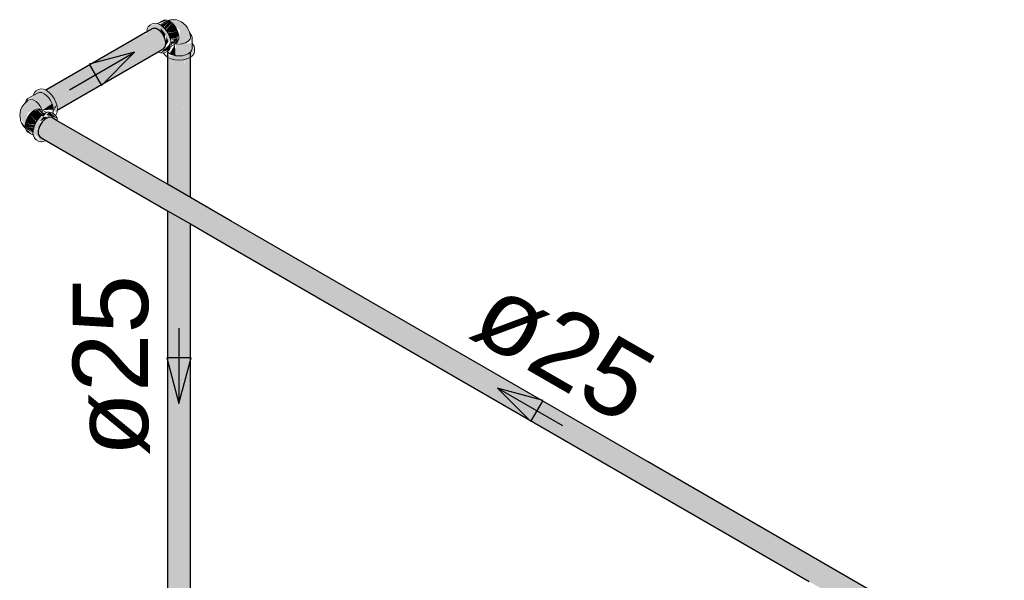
# Model space of a CAD drawing. Header units: millimetres. Extents: x 567 to 934, y -1 to 364.
# Tile 799 of 1056: x 764.15 to 766.76, y 134.75 to 136.24. Entities that reach past the tile are written whole.
import ezdxf

# ---------------------------------------------------------------- set-up
doc = ezdxf.new("R2010")
doc.units = ezdxf.units.MM
doc.header["$MEASUREMENT"] = 0
doc.linetypes.add('NULL', pattern=[0])
for name, color, linetype, lineweight in [('AF-Condutos', 140, 'Continuous', 25), ('AF-Conexões', 152, 'Continuous', 18), ('AF-Sentido conduto', 140, 'Continuous', 30), ('AF-Textos conduto', 7, 'Continuous', 9)]:
    doc.layers.add(name, color=color, linetype=linetype, lineweight=lineweight)
doc.styles.add('Arial', font='arial.ttf')

msp = doc.modelspace()

# ---------------------------------------------------------------- hatches: boundary and pattern name
at = {"layer": 'AF-Condutos', "linetype": 'Continuous'}
for points in [[(764.4837, 136.2024), (764.2166, 136.0481), (764.4777, 136.1943)], [(764.4839, 136.2026), (764.4832, 136.1974), (764.2168, 136.0481), (764.2281, 136.0389), (764.5259, 136.1974), (764.5177, 136.2064), (764.5005, 136.2121)], [(764.5276, 136.1576), (764.5347, 136.1747), (764.5259, 136.1974), (764.2289, 136.0394), (764.2417, 136.0184), (764.5, 136.1562), (764.2453, 136.0077), (764.2454, 136.0075), (764.51, 136.1519), (764.2465, 135.9991)], [(764.5, 136.1562), (764.2421, 136.0186), (764.2465, 136.0084)], [(764.2477, 135.9998), (764.51, 136.1519), (764.2456, 136.0076)], [(764.5293, 136.1585), (764.5143, 136.1501), (764.2466, 135.9953)], [(764.2469, 135.9955), (764.5143, 136.1501), (764.2471, 135.9993)], [(764.547, 135.9475), (764.5478, 136.1316), (764.5409, 136.1347)], [(764.5409, 135.7972), (764.5821, 135.7734), (764.582, 135.9443), (764.5833, 136.1291), (764.5478, 136.1316), (764.547, 135.9475), (764.5409, 136.1347)], [(764.5933, 135.767), (764.5932, 136.1319), (764.5834, 136.1296), (764.582, 135.9443), (764.5821, 135.7734)], [(764.5996, 135.7634), (764.5997, 136.1357), (764.5933, 136.1308), (764.5933, 135.767)], [(764.5389, 135.7984), (764.5409, 135.7972), (764.5409, 136.1209), (764.5391, 136.1201)], [(764.2454, 136.0075), (764.2389, 136.0039), (764.2379, 135.9941)], [(764.2336, 135.9747), (764.224, 135.9764), (764.2065, 135.9642), (764.1962, 135.9417), (764.1998, 135.9239), (766.2419, 134.7449), (766.6993, 134.481), (766.7002, 134.496), (766.744, 134.5068), (766.76, 134.5161)], [(764.5389, 134.5071), (764.5409, 134.4977), (764.5408, 135.2365), (764.5405, 135.7273), (764.5389, 135.7282)], [(764.5409, 134.5286), (764.5409, 135.2363), (764.5407, 135.7271), (764.5405, 135.7272), (764.5408, 135.2365)], [(764.541, 134.5184), (764.5409, 135.727), (764.5407, 135.7271), (764.5409, 135.2363), (764.5409, 134.4977), (764.5478, 134.4916), (764.5711, 134.4864), (764.5704, 135.1768), (764.5686, 135.711), (764.5413, 135.7268), (764.544, 135.2301)], [(764.541, 134.5184), (764.544, 135.2301), (764.5413, 135.7268), (764.5409, 135.727)], [(764.5686, 135.711), (764.5704, 135.1768), (764.5711, 134.4864), (764.5834, 134.4883), (764.5827, 135.152), (764.5809, 135.7039), (764.5781, 135.7056)], [(764.5933, 134.4929), (764.5934, 134.5209), (764.5933, 135.6968), (764.5924, 135.6973), (764.5928, 135.1317), (764.5912, 135.698), (764.5809, 135.7039), (764.5827, 135.152), (764.5834, 134.4883)], [(764.5928, 135.1317), (764.5923, 135.6973), (764.5912, 135.698)], [(764.5991, 134.4995), (764.5993, 135.1186), (764.5991, 135.6934), (764.5933, 135.6968), (764.5934, 134.5209), (764.5933, 134.4929)], [(764.5997, 134.5068), (764.5996, 135.6931), (764.5991, 135.6934), (764.5993, 135.1186), (764.5991, 134.5184)], [(764.5997, 134.5174), (764.5997, 135.1177), (764.5996, 135.6931)]]:
    msp.add_hatch(color=151, dxfattribs=at).paths.add_polyline_path(points)
at = {"layer": 'AF-Conexões', "linetype": 'Continuous'}
for points in [[(764.5135, 136.2244), (764.5382, 136.2338), (764.5323, 136.2344)], [(764.5354, 136.2322), (764.5185, 136.2224), (764.5446, 136.2311)], [(764.5446, 136.2311), (764.5195, 136.2216), (764.5234, 136.2188)], [(764.524, 136.2192), (764.5287, 136.215), (764.5446, 136.2311)], [(764.5291, 136.2138), (764.5509, 136.2264), (764.5446, 136.2311)], [(764.5982, 136.1994), (764.5925, 136.2138), (764.5766, 136.2294), (764.5423, 136.2327), (764.5719, 136.2076), (764.5713, 136.1976), (764.5644, 136.1748), (764.577, 136.171), (764.5979, 136.1772)], [(764.4839, 136.2026), (764.5067, 136.2117), (764.534, 136.1966), (764.5416, 136.1769), (764.5475, 136.1803), (764.5446, 136.1902), (764.5338, 136.2089), (764.5129, 136.2246), (764.4924, 136.2206)], [(764.5208, 136.203), (764.5315, 136.1871), (764.534, 136.1966), (764.5208, 136.213)], [(764.5301, 136.2144), (764.5338, 136.2089), (764.5509, 136.2264)], [(764.5348, 136.2074), (764.5399, 136.2), (764.5659, 136.2046), (764.5509, 136.2264)], [(764.5443, 136.1908), (764.5683, 136.1963), (764.5659, 136.2046), (764.5404, 136.1989)], [(764.5208, 136.1473), (764.5446, 136.1562), (764.5476, 136.1794), (764.5426, 136.1676)], [(764.6043, 136.1883), (764.5996, 136.1983), (764.6021, 136.1735), (764.5605, 136.1689), (764.5605, 136.1395), (764.5487, 136.138), (764.5389, 136.1437), (764.5334, 136.14), (764.5587, 136.1288), (764.5803, 136.1288), (764.5989, 136.1351), (764.6097, 136.1526)], [(764.5339, 136.1659), (764.5416, 136.1769), (764.5363, 136.1908)], [(764.5475, 136.1843), (764.5683, 136.1963), (764.5444, 136.1908)], [(764.5683, 136.1963), (764.5465, 136.1837), (764.5659, 136.1876)], [(764.5577, 136.1818), (764.548, 136.1762), (764.5658, 136.1808), (764.5659, 136.1866), (764.5473, 136.1828)], [(764.5483, 136.1691), (764.5659, 136.1762), (764.5683, 136.1816)], [(764.5486, 136.1702), (764.5683, 136.1816), (764.5491, 136.1755)], [(764.5432, 136.1454), (764.6043, 136.1705), (764.5394, 136.1488)], [(764.5449, 136.1447), (764.5605, 136.1395), (764.5588, 136.1696)], [(764.1737, 136.0273), (764.1924, 136.0194), (764.2073, 135.9976), (764.2328, 136.0123), (764.2399, 136.0027), (764.2399, 135.9915), (764.2458, 135.9885), (764.2428, 136.016), (764.2321, 136.0347), (764.2173, 136.0478), (764.1967, 136.0483)], [(764.162, 136.0149), (764.1524, 136.0028), (764.1468, 135.9813), (764.1611, 135.9499), (764.1681, 135.988), (764.177, 135.9925), (764.2002, 135.998), (764.1972, 136.0108), (764.1813, 136.0258)], [(764.2363, 135.9943), (764.184, 136.0347), (764.2352, 135.9893)], [(764.1936, 135.9958), (764.1796, 135.9906), (764.2014, 135.978), (764.2072, 135.983)], [(764.2132, 135.9869), (764.1983, 135.9985), (764.1924, 135.998)], [(764.2121, 135.9866), (764.1924, 135.998), (764.2073, 135.9844)], [(764.2361, 135.9962), (764.2328, 136.0123), (764.2075, 135.9957)], [(764.1867, 135.956), (764.1906, 135.9642), (764.1737, 135.9843), (764.1622, 135.9605)], [(764.1964, 135.9726), (764.1796, 135.9906), (764.1737, 135.9843), (764.1913, 135.9652)], [(764.2005, 135.9786), (764.1796, 135.9906), (764.1963, 135.9727)], [(764.2057, 135.9121), (764.2468, 135.9658), (764.2065, 135.9201), (764.1998, 135.9239), (764.1962, 135.9417), (764.1908, 135.9422), (764.1965, 135.9608), (764.2097, 135.9772), (764.2038, 135.9806), (764.1967, 135.9731), (764.186, 135.9544), (764.182, 135.9352), (764.186, 135.9204), (764.2026, 135.9108), (764.1889, 135.9235), (764.1896, 135.9299), (764.2026, 135.9108)], [(764.2383, 135.972), (764.1965, 135.9608), (764.1889, 135.9411), (764.1998, 135.9533)], [(764.1971, 135.9295), (764.2468, 135.9658), (764.2415, 135.9701)], [(764.2232, 135.976), (764.2097, 135.9772), (764.2004, 135.9656)], [(764.2191, 135.9894), (764.2046, 135.9811), (764.2097, 135.9772)], [(764.2458, 135.974), (764.2222, 135.9813), (764.2103, 135.9776)], [(764.2458, 135.974), (764.2262, 135.9901), (764.2173, 135.9828)], [(764.184, 135.9479), (764.1622, 135.9605), (764.1614, 135.9527)], [(764.1819, 135.9408), (764.1837, 135.9468), (764.1614, 135.9527)], [(764.1614, 135.9527), (764.1821, 135.9357), (764.1826, 135.9404)], [(764.165, 135.9442), (764.1819, 135.9344), (764.1614, 135.9527)], [(764.1831, 135.9485), (764.186, 135.9544), (764.1622, 135.9605)], [(764.1828, 135.9291), (764.1622, 135.9458), (764.1647, 135.9404)]]:
    msp.add_hatch(color=161, dxfattribs=at).paths.add_polyline_path(points)

# ---------------------------------------------------------------- linework, layer by layer
at = {"layer": 'AF-Condutos'}
for p, q in [((764.4806, 136.2007), (764.4445, 136.1798)), ((764.482, 136.2015), (764.4806, 136.2007)), ((764.4837, 136.2024), (764.482, 136.2015)), ((764.4839, 136.2026), (764.4837, 136.2024)), ((764.5005, 136.2121), (764.4839, 136.2026)), ((764.5087, 136.2116), (764.5005, 136.2121)), ((764.5177, 136.2064), (764.5087, 136.2116)), ((764.5259, 136.1974), (764.5177, 136.2064)), ((764.4445, 136.1798), (764.2164, 136.0481)), ((764.532, 136.1862), (764.5259, 136.1974)), ((764.5347, 136.1747), (764.532, 136.1862)), ((764.5338, 136.165), (764.5347, 136.1747)), ((764.2466, 135.9953), (764.5145, 136.15)), ((764.5145, 136.15), (764.5293, 136.1585)), ((764.5293, 136.1585), (764.5338, 136.165)), ((764.5389, 136.153), (764.5389, 136.12)), ((764.5997, 135.9427), (764.5997, 136.1477)), ((764.5389, 136.12), (764.5389, 135.9482)), ((764.2151, 135.9723), (764.2065, 135.9642)), ((764.224, 135.9764), (764.2151, 135.9723)), ((764.2318, 135.9757), (764.224, 135.9764)), ((764.2466, 135.9672), (764.2318, 135.9757)), ((764.5389, 135.7984), (764.2466, 135.9672)), ((764.1998, 135.9532), (764.1962, 135.9417)), ((764.1962, 135.9417), (764.1962, 135.9313)), ((764.2065, 135.9642), (764.1998, 135.9533)), ((764.1998, 135.9533), (764.1998, 135.9532)), ((764.5389, 135.9482), (764.5389, 135.7984)), ((764.5997, 135.7633), (764.5997, 135.9427)), ((764.1962, 135.9313), (764.1998, 135.9239)), ((764.1998, 135.9239), (764.2164, 135.9144)), ((764.2164, 135.9144), (764.2166, 135.9142)), ((764.2166, 135.9142), (764.2183, 135.9133)), ((764.2183, 135.9133), (764.2559, 135.8916)), ((764.2559, 135.8916), (764.5389, 135.7282)), ((764.5997, 135.7633), (764.5389, 135.7984)), ((764.708, 135.7008), (764.5997, 135.7633)), ((764.5389, 135.7282), (764.5389, 135.2403)), ((764.5389, 135.7282), (764.5997, 135.6931)), ((764.5997, 135.1177), (764.5997, 135.6931)), ((764.5997, 135.6931), (764.7019, 135.6341)), ((765.3382, 135.3369), (764.708, 135.7008)), ((764.7019, 135.6341), (765.2971, 135.2904)), ((765.8127, 135.063), (765.3382, 135.3369)), ((765.2971, 135.2904), (765.7455, 135.0316)), ((764.5389, 135.2403), (764.5389, 134.5199)), ((764.5997, 134.5174), (764.5997, 135.1177)), ((766.3378, 134.7598), (765.8127, 135.063)), ((765.7455, 135.0316), (766.2419, 134.7449)), ((766.6287, 134.5919), (766.3378, 134.7598))]:
    msp.add_line(p, q, dxfattribs=at)
at = {"layer": 'AF-Conexões'}
for p, q in [((764.5272, 136.2328), (764.5129, 136.2246)), ((764.5323, 136.2344), (764.5272, 136.2328)), ((764.5382, 136.2338), (764.5323, 136.2344)), ((764.5396, 136.2332), (764.5382, 136.2338)), ((764.5467, 136.2348), (764.5396, 136.2332)), ((764.5399, 136.233), (764.5396, 136.2332)), ((764.5399, 136.233), (764.5524, 136.2345)), ((764.5446, 136.2311), (764.5399, 136.233)), ((764.544, 136.2334), (764.54, 136.233)), ((764.5524, 136.2345), (764.544, 136.2334)), ((764.5509, 136.2264), (764.5446, 136.2311)), ((764.5573, 136.2351), (764.5467, 136.2348)), ((764.5627, 136.2345), (764.5573, 136.2351)), ((764.5672, 136.2325), (764.5627, 136.2345)), ((764.5719, 136.231), (764.5672, 136.2325)), ((764.5766, 136.2294), (764.5719, 136.231)), ((764.5876, 136.2201), (764.5766, 136.2294)), ((764.4848, 136.2098), (764.4839, 136.2026)), ((764.4862, 136.213), (764.4848, 136.2098)), ((764.4877, 136.2163), (764.4862, 136.213)), ((764.4924, 136.2206), (764.4877, 136.2163)), ((764.4983, 136.224), (764.4924, 136.2206)), ((764.5044, 136.2259), (764.4983, 136.224)), ((764.5115, 136.2252), (764.5044, 136.2259)), ((764.5129, 136.2246), (764.5115, 136.2252)), ((764.5191, 136.222), (764.5129, 136.2246)), ((764.5267, 136.2164), (764.5191, 136.222)), ((764.5338, 136.2089), (764.5267, 136.2164)), ((764.5399, 136.2), (764.5338, 136.2089)), ((764.5568, 136.2202), (764.5509, 136.2264)), ((764.5619, 136.2127), (764.5568, 136.2202)), ((764.5659, 136.2046), (764.5619, 136.2127)), ((764.5683, 136.1963), (764.5659, 136.2046)), ((764.5925, 136.2138), (764.5876, 136.2201)), ((764.5978, 136.2017), (764.5925, 136.2138)), ((764.5979, 136.2008), (764.5978, 136.2017)), ((764.5982, 136.1994), (764.5979, 136.2008)), ((764.5446, 136.1902), (764.5399, 136.2)), ((764.5475, 136.1803), (764.5446, 136.1902)), ((764.5476, 136.1794), (764.5475, 136.1803)), ((764.5485, 136.171), (764.5476, 136.1794)), ((764.5619, 136.1725), (764.5659, 136.1762)), ((764.5659, 136.1762), (764.5683, 136.1816)), ((764.5691, 136.1885), (764.5683, 136.1963)), ((764.5683, 136.1816), (764.5687, 136.1845)), ((764.5687, 136.1845), (764.5691, 136.1885)), ((764.5867, 136.1736), (764.5943, 136.178)), ((764.5943, 136.178), (764.5989, 136.1835)), ((764.5999, 136.1897), (764.5982, 136.1994)), ((764.5996, 136.1983), (764.5982, 136.1994)), ((764.5989, 136.1835), (764.5999, 136.1897)), ((764.6031, 136.1935), (764.5996, 136.1983)), ((764.6043, 136.1883), (764.6031, 136.1935)), ((764.6043, 136.1718), (764.6043, 136.1883)), ((764.5145, 136.15), (764.5208, 136.1473)), ((764.529, 136.147), (764.534, 136.1485)), ((764.534, 136.1485), (764.538, 136.1508)), ((764.538, 136.1508), (764.5389, 136.1513)), ((764.538, 136.1508), (764.5383, 136.1504)), ((764.5383, 136.1504), (764.5389, 136.1495)), ((764.5389, 136.1513), (764.5399, 136.1519)), ((764.5389, 136.1495), (764.5394, 136.1488)), ((764.5394, 136.1488), (764.5408, 136.1478)), ((764.5399, 136.1519), (764.5446, 136.1562)), ((764.5446, 136.1562), (764.5475, 136.1627)), ((764.5475, 136.1627), (764.5477, 136.1643)), ((764.5477, 136.1643), (764.5599, 136.1713)), ((764.5477, 136.1643), (764.5485, 136.171)), ((764.556, 136.1719), (764.5599, 136.1713)), ((764.5599, 136.1713), (764.5619, 136.1725)), ((764.5599, 136.1713), (764.5664, 136.1704)), ((764.5664, 136.1704), (764.577, 136.171)), ((764.577, 136.171), (764.5867, 136.1736)), ((764.5941, 136.1447), (764.5996, 136.1488)), ((764.5996, 136.1488), (764.5997, 136.149)), ((764.5997, 136.149), (764.6031, 136.1537)), ((764.6031, 136.1537), (764.6043, 136.1589)), ((764.6043, 136.1589), (764.6043, 136.1718)), ((764.6056, 136.1709), (764.6043, 136.1718)), ((764.6097, 136.1651), (764.6056, 136.1709)), ((764.6111, 136.1589), (764.6097, 136.1651)), ((764.6097, 136.1458), (764.6111, 136.1521)), ((764.6111, 136.1521), (764.6111, 136.1589)), ((764.5208, 136.1473), (764.5251, 136.1469)), ((764.5251, 136.1469), (764.5279, 136.1466)), ((764.5279, 136.1466), (764.529, 136.147)), ((764.529, 136.147), (764.5291, 136.1465)), ((764.5291, 136.1465), (764.5293, 136.1458)), ((764.5293, 136.1458), (764.5334, 136.14)), ((764.5334, 136.14), (764.5389, 136.1359)), ((764.5389, 136.1359), (764.54, 136.1351)), ((764.54, 136.1351), (764.5487, 136.1312)), ((764.5408, 136.1478), (764.5449, 136.1447)), ((764.5449, 136.1447), (764.5453, 136.1445)), ((764.5453, 136.1445), (764.5505, 136.1422)), ((764.5487, 136.1312), (764.5587, 136.1288)), ((764.5505, 136.1422), (764.5521, 136.1415)), ((764.5521, 136.1415), (764.5605, 136.1395)), ((764.5587, 136.1288), (764.5695, 136.128)), ((764.5605, 136.1395), (764.5695, 136.1388)), ((764.5695, 136.1388), (764.5785, 136.1395)), ((764.5695, 136.128), (764.5803, 136.1288)), ((764.5785, 136.1395), (764.5869, 136.1415)), ((764.5803, 136.1288), (764.5903, 136.1312)), ((764.5869, 136.1415), (764.5941, 136.1447)), ((764.5903, 136.1312), (764.5989, 136.1351)), ((764.5989, 136.1351), (764.5997, 136.1357)), ((764.5997, 136.1357), (764.6056, 136.14)), ((764.6056, 136.14), (764.6097, 136.1458)), ((764.1906, 136.0464), (764.186, 136.0421)), ((764.1965, 136.0498), (764.1906, 136.0464)), ((764.2026, 136.0517), (764.1965, 136.0498)), ((764.2097, 136.051), (764.2026, 136.0517)), ((764.2164, 136.0481), (764.2097, 136.051)), ((764.2173, 136.0478), (764.2164, 136.0481)), ((764.225, 136.0422), (764.2173, 136.0478)), ((764.1696, 136.0213), (764.162, 136.0149)), ((764.1647, 136.0222), (764.1622, 136.0167)), ((764.1686, 136.0258), (764.1647, 136.0222)), ((764.1828, 136.034), (764.1686, 136.0258)), ((764.1754, 136.0235), (764.1696, 136.0213)), ((764.1825, 136.0223), (764.1754, 136.0235)), ((764.1901, 136.0179), (764.1825, 136.0223)), ((764.1941, 136.0405), (764.1828, 136.034)), ((764.183, 136.0356), (764.1828, 136.034)), ((764.186, 136.0421), (764.183, 136.0356)), ((764.1972, 136.0108), (764.1901, 136.0179)), ((764.1992, 136.042), (764.1941, 136.0405)), ((764.2049, 136.0415), (764.1992, 136.042)), ((764.2051, 136.0415), (764.2049, 136.0415)), ((764.2115, 136.0388), (764.2051, 136.0415)), ((764.2178, 136.0341), (764.2115, 136.0388)), ((764.2238, 136.0278), (764.2178, 136.0341)), ((764.2289, 136.0204), (764.2238, 136.0278)), ((764.2321, 136.0347), (764.225, 136.0422)), ((764.2328, 136.0123), (764.2289, 136.0204)), ((764.2382, 136.0258), (764.2321, 136.0347)), ((764.2428, 136.016), (764.2382, 136.0258)), ((764.1493, 135.9954), (764.1468, 135.9813)), ((764.1524, 136.0028), (764.1493, 135.9954)), ((764.1602, 136.0134), (764.1524, 136.0028)), ((764.161, 136.014), (764.1602, 136.0134)), ((764.162, 136.0149), (764.161, 136.014)), ((764.1622, 136.0167), (764.162, 136.0149)), ((764.186, 135.9953), (764.1796, 135.9906)), ((764.1897, 135.9968), (764.186, 135.9953)), ((764.1924, 135.998), (764.1897, 135.9968)), ((764.1983, 135.9985), (764.1924, 135.998)), ((764.203, 136.0019), (764.1972, 136.0108)), ((764.2034, 135.997), (764.1983, 135.9985)), ((764.2055, 135.9958), (764.203, 136.0019)), ((764.2055, 135.9958), (764.2034, 135.997)), ((764.2176, 135.9888), (764.2055, 135.9958)), ((764.2069, 135.9921), (764.2055, 135.9958)), ((764.2352, 136.004), (764.2328, 136.0123)), ((764.2354, 136.0022), (764.2352, 136.004)), ((764.236, 135.9966), (764.2354, 136.0022)), ((764.2354, 135.991), (764.2361, 135.9962)), ((764.2361, 135.9962), (764.236, 135.9966)), ((764.2458, 136.0061), (764.2428, 136.016)), ((764.2468, 135.9968), (764.2458, 136.0061)), ((764.2458, 135.9885), (764.2466, 135.9953)), ((764.2466, 135.9953), (764.2468, 135.9968)), ((764.1468, 135.9813), (764.1478, 135.9764)), ((764.1478, 135.9764), (764.1488, 135.9716)), ((764.1488, 135.9716), (764.1493, 135.9667)), ((764.1493, 135.9667), (764.1516, 135.9617)), ((764.1647, 135.9688), (764.1622, 135.9605)), ((764.1686, 135.9769), (764.1647, 135.9688)), ((764.1737, 135.9843), (764.1686, 135.9769)), ((764.1796, 135.9906), (764.1737, 135.9843)), ((764.1967, 135.9731), (764.1906, 135.9642)), ((764.2038, 135.9806), (764.1967, 135.9731)), ((764.2046, 135.9811), (764.2038, 135.9806)), ((764.2115, 135.9862), (764.2046, 135.9811)), ((764.2176, 135.9888), (764.2115, 135.9862)), ((764.2191, 135.9894), (764.2176, 135.9888)), ((764.2262, 135.9901), (764.2191, 135.9894)), ((764.2323, 135.9882), (764.2262, 135.9901)), ((764.2342, 135.9871), (764.2323, 135.9882)), ((764.2342, 135.9871), (764.2344, 135.9876)), ((764.2382, 135.9848), (764.2342, 135.9871)), ((764.2344, 135.9876), (764.2349, 135.9886)), ((764.2349, 135.9886), (764.2352, 135.9893)), ((764.2352, 135.9893), (764.2354, 135.991)), ((764.242, 135.9813), (764.2382, 135.9848)), ((764.242, 135.9813), (764.2423, 135.9816)), ((764.2428, 135.9805), (764.242, 135.9813)), ((764.2423, 135.9816), (764.2428, 135.982)), ((764.2428, 135.982), (764.2458, 135.9885)), ((764.244, 135.9779), (764.2428, 135.9805)), ((764.2458, 135.974), (764.244, 135.9779)), ((764.2466, 135.9672), (764.2458, 135.974)), ((764.1516, 135.9617), (764.1571, 135.9527)), ((764.1545, 135.9577), (764.1596, 135.951)), ((764.162, 135.9476), (764.1545, 135.9577)), ((764.1571, 135.9527), (764.162, 135.9474)), ((764.1596, 135.951), (764.162, 135.9477)), ((764.1622, 135.9605), (764.1614, 135.9527)), ((764.1614, 135.9527), (764.162, 135.9476)), ((764.162, 135.9476), (764.162, 135.9474)), ((764.162, 135.9474), (764.1622, 135.9458)), ((764.1622, 135.9458), (764.1647, 135.9404)), ((764.1647, 135.9404), (764.1686, 135.9367)), ((764.183, 135.9445), (764.182, 135.9352)), ((764.186, 135.9544), (764.183, 135.9445)), ((764.1906, 135.9642), (764.186, 135.9544)), ((764.1686, 135.9367), (764.1828, 135.9285)), ((764.182, 135.9352), (764.1828, 135.9285)), ((764.1828, 135.9285), (764.183, 135.9269)), ((764.183, 135.9269), (764.186, 135.9204)), ((764.186, 135.9204), (764.1906, 135.9161)), ((764.1906, 135.9161), (764.1965, 135.9127)), ((764.2097, 135.9115), (764.2164, 135.9144)), ((764.1965, 135.9127), (764.2026, 135.9108)), ((764.2026, 135.9108), (764.2062, 135.9112)), ((764.2062, 135.9112), (764.2097, 135.9115))]:
    msp.add_line(p, q, dxfattribs=at)
at = {"layer": 'AF-Sentido conduto'}
for p, q in [((764.4519, 136.1492), (764.3311, 136.1168)), ((764.3635, 136.0608), (764.4519, 136.1492)), ((764.3311, 136.1168), (764.3635, 136.0608)), ((764.6018, 135.3378), (764.5371, 135.3378)), ((764.5371, 135.3378), (764.5695, 135.2171)), ((764.5695, 135.2171), (764.6018, 135.3378)), ((765.4152, 135.2572), (765.5036, 135.1688)), ((765.5359, 135.2248), (765.4152, 135.2572)), ((765.5036, 135.1688), (765.5359, 135.2248))]:
    msp.add_line(p, q, dxfattribs=at)
for points in [[(764.2787, 136.0492), (764.4519, 136.1492)], [(764.5695, 135.4171), (764.5695, 135.2171)], [(765.5884, 135.1572), (765.4152, 135.2572)]]:
    msp.add_lwpolyline(points, dxfattribs=at)

# ---------------------------------------------------------------- texts
at = {"layer": 'AF-Textos conduto', "linetype": 'NULL', "char_height": 0.2, "width": 0.962805, "attachment_point": 8, "line_spacing_factor": 0.6, "style": 'Arial'}
for insert, rotation in [((765.5401, 135.2735), 329.9999), ((764.4929, 135.3171), 90.0002)]:
    msp.add_mtext('ø25', dxfattribs=dict(at, insert=insert, rotation=rotation))

doc.saveas('drawing.dxf')
